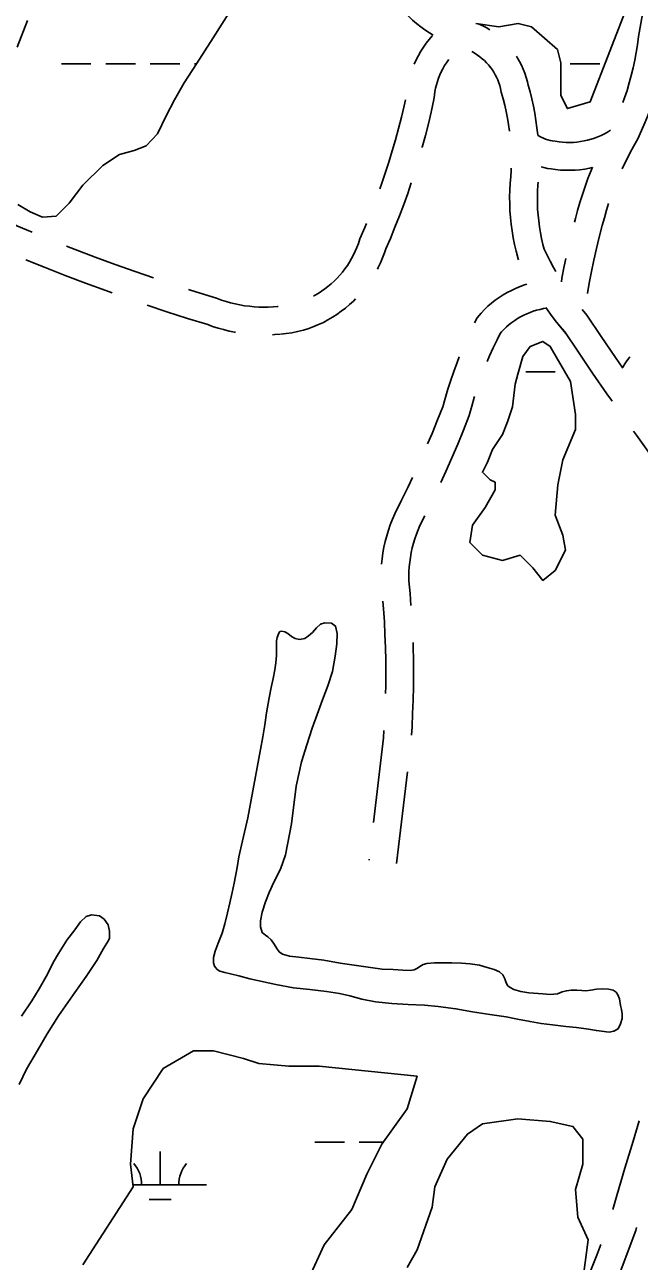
# Model space of a CAD drawing. Extents: x 3535183 to 3573198, y 534952 to 560562.
# Drawn here: x 3561709 to 3562373, y 548854 to 550189 of the extents above; entities that cross this region are included whole.
import ezdxf

# ---------------------------------------------------------------- set-up
doc = ezdxf.new("R2010")
doc.units = 0
for name, color, linetype in [('V-ROAD-CNTR', 7, 'Continuous'), ('V-TOPO-SHOR', 7, 'Continuous'), ('V-WETL-SWMP', 7, 'Continuous')]:
    doc.layers.add(name, color=color, linetype=linetype)

msp = doc.modelspace()

# ---------------------------------------------------------------- linework, layer by layer
at = {"layer": 'V-ROAD-CNTR'}
for p, q in [((3561982.1, 549884.5), (3561982.8, 549884.6)), ((3562122.4, 549382), (3562110.8, 549283.1)), ((3562081.1, 549287.7), (3562081, 549286.6))]:
    msp.add_line(p, q, dxfattribs=at)
for points in [[(3562092.3, 550249.5), (3562093.5, 550246.5), (3562096, 550240.2), (3562098.8, 550234.1), (3562101.7, 550228), (3562104.9, 550222), (3562108.6, 550215.6), (3562112.4, 550210.5), (3562116.1, 550206.1), (3562119.9, 550201.9), (3562123.9, 550197.8), (3562128, 550193.9), (3562132.4, 550190.2), (3562136.8, 550186.6), (3562141.4, 550183.3), (3562146.2, 550180.1), (3562150.4, 550177.6)], [(3562355.4, 550104.9), (3562357.1, 550109.9), (3562359.8, 550117.9), (3562362.2, 550126), (3562364.4, 550134.1), (3562366.4, 550142.3), (3562368.1, 550150.6), (3562369.7, 550158.9), (3562371.1, 550167.2), (3562372.3, 550176), (3562376.6, 550200.1), (3562376.9, 550202.4)], [(3562198.9, 550189.9), (3562203.2, 550187.9), (3562207.4, 550185.7), (3562211.5, 550183.4), (3562211.6, 550183.3)], [(3562129.8, 550146.4), (3562129.8, 550146.4), (3562132, 550151.1), (3562134.3, 550155.7), (3562136.9, 550160.2), (3562139.7, 550164.5), (3562142.6, 550168.8), (3562145.8, 550172.8), (3562149.1, 550176.8), (3562149.2, 550176.9)], [(3562192.1, 550159.9), (3562192.9, 550159.5), (3562195.6, 550157.9), (3562198.3, 550156.1), (3562200.8, 550154.2), (3562203.3, 550152.2), (3562205.7, 550150.1), (3562207.9, 550147.8), (3562210.1, 550145.4), (3562212.3, 550142.7)], [(3562240.3, 550154.9), (3562241.2, 550153.4), (3562243.6, 550149.3), (3562245.8, 550145.1), (3562247.7, 550140.8), (3562249.4, 550136.4), (3562250.9, 550131.9), (3562252.2, 550127.3), (3562253, 550123.5), (3562255, 550116.5), (3562256.9, 550108.8), (3562258.6, 550101.1), (3562260.1, 550093.3), (3562261.4, 550085.6), (3562262.4, 550077.7), (3562263.3, 550069.9), (3562263.3, 550069.5)], [(3562138.3, 550056.2), (3562138.4, 550056.6), (3562141.9, 550069.2), (3562145.1, 550081.8), (3562148.1, 550094.5), (3562151.1, 550108), (3562151.6, 550112.9), (3562152.1, 550116.7), (3562152.8, 550120.3), (3562153.7, 550124), (3562154.8, 550127.6), (3562156, 550131.2), (3562157.4, 550134.7), (3562159, 550138.1), (3562160.7, 550141.4), (3562162.6, 550144.7), (3562164.6, 550147.9), (3562166.8, 550150.9), (3562167, 550151.2)], [(3562211.8, 550143.3), (3562213.9, 550140.4), (3562215.7, 550137.7), (3562217.3, 550134.9), (3562218.7, 550132.1), (3562220.1, 550129.2), (3562221.2, 550126.2), (3562222.2, 550123.2), (3562223.1, 550120.1), (3562223.9, 550116.2), (3562226, 550108.8), (3562227.7, 550102), (3562229.2, 550095), (3562230.5, 550088.1), (3562231.7, 550081.1), (3562232.7, 550074.1), (3562232.7, 550073.8)], [(3562354.5, 550033.2), (3562355.4, 550035.2), (3562359.1, 550042.7), (3562362.9, 550050.1), (3562366.9, 550057.4), (3562371.6, 550065.5), (3562375.6, 550074.5), (3562379.2, 550083), (3562382.5, 550091.6), (3562385.5, 550100.3), (3562388.4, 550109), (3562391, 550117.8), (3562393, 550125.1)], [(3562092.7, 550011.7), (3562094.5, 550016.7), (3562098.5, 550028.6), (3562102.4, 550040.6), (3562106.1, 550052.6), (3562109.6, 550064.7), (3562112.8, 550076.8), (3562115.9, 550089), (3562118.8, 550101.2), (3562120.3, 550107.7)], [(3562341.9, 550074.9), (3562338.7, 550072.9), (3562335.3, 550071.1), (3562331.8, 550069.3), (3562328.2, 550067.8), (3562324.6, 550066.4), (3562320.9, 550065.2), (3562317.1, 550064.2), (3562313.4, 550063.4), (3562309.5, 550062.7), (3562305.7, 550062.2), (3562301.8, 550061.8), (3562297.9, 550061.7), (3562294.1, 550061.7), (3562290.2, 550062), (3562286.3, 550062.4), (3562282.1, 550063), (3562279.1, 550063.4), (3562276.6, 550063.9), (3562274.1, 550064.6), (3562271.7, 550065.4), (3562269.4, 550066.3), (3562267.1, 550067.4), (3562264.8, 550068.6), (3562263.3, 550069.5)], [(3562234.5, 550033.9), (3562234.4, 550031.6), (3562234.1, 550024.6), (3562233.5, 550017.7), (3562233.1, 550010.3), (3562232.9, 550002.9), (3562233, 549995.6), (3562233.3, 549988.2), (3562233.8, 549980.8), (3562234.5, 549973.5), (3562235.5, 549966.2), (3562236.7, 549958.9), (3562238.1, 549951.6), (3562239.8, 549944.4), (3562242, 549936.2), (3562242.5, 549934.9)], [(3562322.2, 550034.6), (3562319.3, 550033.9), (3562314.1, 550033), (3562308.9, 550032.3), (3562303.6, 550031.9), (3562298.4, 550031.7), (3562293.1, 550031.7), (3562287.8, 550032), (3562282.6, 550032.6), (3562277.8, 550033.3), (3562274, 550033.8), (3562269.8, 550034.7), (3562266.9, 550035.5)], [(3562303, 549975.6), (3562304.1, 549979.7), (3562306.3, 549988.3), (3562308.8, 549997), (3562311.5, 550005.7), (3562314.4, 550014.3), (3562317.6, 550022.9), (3562320.9, 550031.3), (3562322.4, 550034.9)], [(3561640.1, 550026.2), (3561643.3, 550021.8), (3561651.3, 550010.7), (3561655.1, 550006.7), (3561659.8, 550002.1), (3561664.5, 549997.7), (3561669.4, 549993.5), (3561674.4, 549989.4), (3561679.5, 549985.4), (3561684.8, 549981.6), (3561690.1, 549978), (3561695.6, 549974.5), (3561700.4, 549971.6), (3561717, 549964.7)], [(3562090, 549925), (3562090.9, 549926.8), (3562093.4, 549931.9), (3562095.6, 549937.2), (3562097.6, 549942.5), (3562099.1, 549946.9), (3562104, 549958.2), (3562109, 549970.2), (3562113.8, 549982.4), (3562118.4, 549994.6), (3562122.8, 550006.8), (3562126.6, 550018)], [(3562263.7, 550018.7), (3562263.4, 550015.6), (3562263.1, 550009.2), (3562262.9, 550002.7), (3562263, 549996.3), (3562263.2, 549989.8), (3562263.7, 549983.4), (3562264.3, 549977), (3562265.2, 549970.6), (3562266.2, 549964.2), (3562267.5, 549957.9), (3562268.9, 549951.6), (3562270.3, 549946.5), (3562273.1, 549940.6), (3562276.6, 549933.7), (3562280.3, 549926.8), (3562282.8, 549922.4)], [(3562317.1, 549898.7), (3562319, 549909.7), (3562321.4, 549922.3), (3562324, 549934.8), (3562326.8, 549947.2), (3562329.8, 549959.6), (3562333.1, 549972.1), (3562335.3, 549980.4), (3562337.5, 549988.5), (3562339.9, 549996)], [(3562020.8, 549895.8), (3562022, 549896.4), (3562025.8, 549898.6), (3562029.5, 549901), (3562033.1, 549903.6), (3562036.6, 549906.3), (3562040, 549909.1), (3562043.3, 549912.1), (3562046.4, 549915.2), (3562049.4, 549918.5), (3562052.2, 549921.8), (3562054.9, 549925.3), (3562057.5, 549928.9), (3562059.9, 549932.6), (3562062.1, 549936.4), (3562064.2, 549940.3), (3562066.1, 549944.3), (3562067.8, 549948.4), (3562069.4, 549952.5), (3562071.1, 549957.6), (3562076.4, 549969.9), (3562078.2, 549974.4)], [(3561754.1, 549949.8), (3561763.5, 549946.1), (3561785, 549938), (3561806.6, 549930), (3561828.3, 549922.3), (3561848, 549915.5)], [(3561710, 549935.1), (3561730.9, 549926.7), (3561752.7, 549918.2), (3561774.5, 549909.9), (3561796.4, 549901.8), (3561803.4, 549899.3)], [(3562288.8, 549911.3), (3562289.5, 549915.1), (3562292, 549928.2), (3562293.7, 549936.6)], [(3561886, 549902.9), (3561893.8, 549900.4), (3561916.2, 549893.5), (3561921.6, 549891.5), (3561926.5, 549890), (3561931.4, 549888.6), (3561936.4, 549887.4), (3561941.4, 549886.3), (3561946.5, 549885.5), (3561951.6, 549884.8), (3561956.7, 549884.3), (3561961.8, 549884), (3561967, 549883.8), (3561972.1, 549883.9), (3561977.2, 549884.1), (3561982.6, 549884.5)], [(3562251.5, 549908.7), (3562249, 549907.9), (3562244.2, 549906.2), (3562239.4, 549904.2), (3562234.8, 549902), (3562230.2, 549899.7), (3562225.8, 549897.1), (3562221.5, 549894.3), (3562217.3, 549891.3), (3562213.3, 549888.1), (3562209.4, 549884.8), (3562205.7, 549881.2), (3562202.1, 549877.5), (3562197.7, 549872.5), (3562194.8, 549866.8)], [(3561985.6, 549854.7), (3561991.5, 549855.4), (3561997.6, 549856.3), (3562003.7, 549857.5), (3562010.2, 549858.9), (3562015.9, 549860.8), (3562021.3, 549862.9), (3562026.5, 549865.1), (3562031.6, 549867.5), (3562036.6, 549870.2), (3562041.5, 549873.1), (3562046.3, 549876.1), (3562051, 549879.4), (3562055.5, 549882.9), (3562059.8, 549886.6), (3562064, 549890.4), (3562066.5, 549892.9)], [(3561841.1, 549886.1), (3561862.5, 549879), (3561884.7, 549871.8), (3561906.6, 549865), (3561911.9, 549863.1), (3561917.8, 549861.2), (3561923.8, 549859.6), (3561929.8, 549858.1), (3561935.9, 549856.8), (3561936.6, 549856.7)], [(3562272.5, 549882.8), (3562269.4, 549882.3), (3562265.8, 549881.5), (3562262.1, 549880.6), (3562258.5, 549879.5), (3562255, 549878.2), (3562251.5, 549876.8), (3562248.1, 549875.2), (3562244.8, 549873.4), (3562241.5, 549871.5), (3562238.4, 549869.5), (3562235.3, 549867.3), (3562232.4, 549865), (3562229.5, 549862.5), (3562226.8, 549859.9), (3562224.2, 549857.2), (3562222.8, 549855.6), (3562219.3, 549848.6), (3562215.2, 549840), (3562211.3, 549831.2), (3562208.8, 549825.1)], [(3562272, 549883.6), (3562272.2, 549883.4), (3562277.1, 549876.4), (3562282.3, 549869.6), (3562293.7, 549855.4)], [(3562311.4, 549881.4), (3562316.5, 549875.4), (3562332, 549852.1), (3562347.3, 549829.7), (3562355.4, 549818)], [(3562286.5, 549864.5), (3562287.6, 549863), (3562292.5, 549857.3), (3562307.2, 549835.3), (3562322.6, 549812.7), (3562338.1, 549790.3), (3562342.9, 549783.5), (3562343.6, 549782.5)], [(3561976.5, 549854), (3561979.1, 549854.2), (3561985, 549854.6)], [(3562178.5, 549830.3), (3562176.1, 549824.1), (3562172.5, 549814.6), (3562169.2, 549804.9), (3562166.1, 549795.2), (3562163.1, 549785.3), (3562160.7, 549776.4), (3562155.1, 549762.3), (3562149.1, 549747.6), (3562144.3, 549736.4)], [(3562362.8, 549830.2), (3562359, 549824.8), (3562354.9, 549818.8)], [(3562195.1, 549787.5), (3562194.7, 549786.3), (3562192, 549777.1), (3562189.2, 549766.9), (3562183, 549751.1), (3562176.8, 549736.1), (3562170.4, 549721.1), (3562163.9, 549706.3), (3562158.6, 549694.6)], [(3562366.8, 549749.9), (3562369.9, 549745.8), (3562386.4, 549723.1), (3562391.6, 549717.4), (3562396.6, 549712.4), (3562401.7, 549707.5), (3562407, 549702.7), (3562412.4, 549698.2), (3562417.9, 549693.8), (3562423.6, 549689.6), (3562429.5, 549685.6), (3562435.4, 549681.7), (3562437.5, 549680.5)], [(3562128, 549699.9), (3562123.1, 549689.8), (3562116.2, 549675.5), (3562108.8, 549660.9), (3562106.2, 549654.9), (3562103.9, 549649), (3562101.9, 549643), (3562100.1, 549637), (3562098.5, 549630.9), (3562097.1, 549624.7), (3562096, 549618.5), (3562095.1, 549612.2), (3562094.5, 549606.5)], [(3562141.2, 549658.5), (3562136, 549648.1), (3562134, 549643.6), (3562132.1, 549638.7), (3562130.4, 549633.8), (3562129, 549628.9), (3562127.6, 549623.9), (3562126.5, 549618.8), (3562125.6, 549613.7), (3562124.9, 549608.6), (3562124.4, 549603.5), (3562124, 549598.3), (3562123.9, 549593.1), (3562124, 549588.3), (3562125.3, 549574.7), (3562126.3, 549561.6)], [(3562095.8, 549566.6), (3562096.5, 549558.1), (3562097.5, 549544.2), (3562098.2, 549530.3), (3562098.7, 549516.3), (3562099, 549502.4), (3562099.1, 549488.4), (3562099, 549474.5), (3562098.8, 549466.7)], [(3562128.5, 549521.7), (3562128.7, 549517.2), (3562129, 549502.8), (3562129.1, 549488.4), (3562129, 549474), (3562128.7, 549459.6), (3562128.1, 549445.2), (3562127.4, 549430.8), (3562126.8, 549421.7)], [(3562097, 549426.8), (3562096.5, 549419), (3562085.8, 549327.4)], [(3562373, 549005.3), (3562366.3, 548983.4), (3562357.5, 548954.1), (3562348.9, 548924.8), (3562344.5, 548909.4)], [(3562370.2, 548890.2), (3562369.2, 548886.7), (3562362.2, 548867.9), (3562355.2, 548849.5), (3562348, 548831.2), (3562340.6, 548813), (3562333.9, 548797.1)], [(3562331.5, 548871.6), (3562327.2, 548860.4), (3562320.1, 548842.4), (3562312.8, 548824.5), (3562305.3, 548806.7), (3562297.7, 548788.9), (3562293.3, 548779.2)]]:
    msp.add_lwpolyline(points, dxfattribs=at)
at = {"layer": 'V-TOPO-SHOR'}
for points in [[(3562352.7, 549129.9), (3562353.9, 549125.5), (3562354.6, 549120.7), (3562354.5, 549115.9), (3562352.7, 549110), (3562350.1, 549104.8), (3562345.6, 549102), (3562340.4, 549101), (3562326.7, 549102.7), (3562318, 549104.2), (3562305.2, 549105.9), (3562293.7, 549107.1), (3562279.3, 549108.8), (3562266.9, 549110.4), (3562255, 549112.5), (3562241.5, 549115.1), (3562229.1, 549117.5), (3562211.4, 549120), (3562192.6, 549123.1), (3562174.8, 549126.3), (3562155.5, 549128.9), (3562141, 549130.1), (3562123.3, 549130.9), (3562105.5, 549131.9), (3562087.8, 549133.9), (3562073.1, 549136.5), (3562060.1, 549140.1), (3562049, 549142.7), (3562034.9, 549144.9), (3562016.8, 549147.2), (3561999.3, 549148.9), (3561980.1, 549152.5), (3561952.1, 549158.7), (3561940.3, 549161.9), (3561931.3, 549164), (3561925, 549165.3), (3561919.7, 549167), (3561916.8, 549168.8), (3561914.1, 549172.3), (3561912.8, 549175.9), (3561912.8, 549181.7), (3561914.6, 549188.4), (3561918, 549197), (3561922.2, 549207.9), (3561925.2, 549217.9), (3561928.1, 549230), (3561930.6, 549240.6), (3561933.1, 549251.9), (3561935.3, 549262.1), (3561938.3, 549278.7), (3561940.4, 549290.4), (3561944.1, 549307.8), (3561949.8, 549332.3), (3561963.5, 549406.1), (3561966.1, 549419.8), (3561968.3, 549432.9), (3561970.1, 549445.8), (3561972.9, 549461.9), (3561975.3, 549473.3), (3561977.4, 549482.9), (3561979.3, 549492.3), (3561980.4, 549499.9), (3561981, 549507.8), (3561981.1, 549514.2), (3561980.9, 549518.8), (3561981.1, 549523.6), (3561981.7, 549527.2), (3561983.4, 549531.9), (3561984.7, 549533.5), (3561986.8, 549533.9), (3561989.9, 549533.4), (3561993.3, 549531.5), (3561997.3, 549528.4), (3562001, 549526.2), (3562005.9, 549525.1), (3562011.4, 549526.2), (3562015.5, 549529), (3562019.7, 549532.6), (3562024.2, 549537.5), (3562028.6, 549541.5), (3562033, 549543.2), (3562040.4, 549542.7), (3562044.8, 549539.6), (3562046.6, 549531.6), (3562046.1, 549520.2), (3562044.5, 549507), (3562041.4, 549490.4), (3562036.6, 549475), (3562030.8, 549459.8), (3562024.8, 549444.1), (3562019.4, 549429.4), (3562013.6, 549411.4), (3562007.9, 549393.1), (3562002.1, 549366.6), (3561997, 549325.9)], [(3561997, 549325.9), (3561990.5, 549292.5), (3561985.3, 549277.1), (3561978.2, 549262.9), (3561973, 549251.8), (3561969, 549241.9), (3561965.5, 549230.5)], [(3561705.5, 549118.3), (3561716.4, 549134.7), (3561724.6, 549147.9), (3561733.4, 549163.8), (3561739.4, 549176.1), (3561745.2, 549186.1), (3561754.5, 549200.3), (3561762.8, 549211.6), (3561769.2, 549220), (3561775.2, 549226.1), (3561780.9, 549227.9), (3561789.8, 549226.5), (3561794.8, 549223), (3561799, 549217), (3561800.4, 549210.2), (3561800.3, 549202.4), (3561799.4, 549199.9), (3561794, 549191.2)], [(3561965.5, 549230.5), (3561963.7, 549221.3), (3561963.8, 549214.8), (3561965.6, 549208.6), (3561969.2, 549205.7), (3561971.6, 549204.1), (3561975, 549200.9), (3561978.5, 549196), (3561981.2, 549191.2), (3561983.8, 549187.9), (3561987.5, 549185.4), (3561995, 549183.2), (3562005, 549181.9), (3562017, 549180.4), (3562032.2, 549178.7), (3562049.8, 549175.7), (3562095.2, 549169), (3562107.2, 549168.8), (3562117.6, 549168.1), (3562125.4, 549167.7), (3562129.6, 549168.2), (3562133.4, 549170), (3562136, 549171.8), (3562139.6, 549174.1), (3562143.6, 549175.3), (3562151.8, 549175.8), (3562160.9, 549176), (3562170.6, 549175.8), (3562181, 549175.6), (3562190.1, 549174.7), (3562200.4, 549173.2), (3562208.7, 549171), (3562216.2, 549168.8), (3562221.9, 549166.2), (3562225.7, 549163), (3562227.7, 549158.7), (3562229, 549154.4), (3562230.8, 549151.2), (3562233.5, 549149.1), (3562237.4, 549147), (3562244.9, 549144.8), (3562253.6, 549143.4), (3562268.7, 549142.3), (3562276.7, 549141.8), (3562284.7, 549142.5), (3562289.8, 549144.5), (3562294.3, 549145.8), (3562299.3, 549146.5), (3562305.7, 549146.4), (3562310.9, 549145.9), (3562315.3, 549145.8), (3562320.8, 549146.4), (3562326.8, 549147.5), (3562333.1, 549148), (3562339.7, 549147.6), (3562344.8, 549146.5), (3562347.9, 549144.1), (3562349.9, 549141.5), (3562351.7, 549137.2), (3562352.7, 549129.9)], [(3561794, 549191.2), (3561786.8, 549178.4), (3561775.1, 549161.1), (3561762.9, 549143.9), (3561745.4, 549118.6), (3561733.2, 549099.2), (3561722.6, 549081.3), (3561710.9, 549060.9), (3561702.7, 549044.6)]]:
    msp.add_lwpolyline(points, dxfattribs=at)
at = {"layer": 'V-WETL-SWMP'}
for p, q in [((3561748.4, 550146.6), (3561780.4, 550146.6)), ((3561796.4, 550146.6), (3561828.4, 550146.6)), ((3561844.4, 550146.6), (3561876.4, 550146.6)), ((3561892.4, 550146.6), (3561894.5, 550146.6)), ((3562298.3, 550146.6), (3562330.3, 550146.6)), ((3562250.3, 549813.9), (3562282.3, 549813.9)), ((3562022.3, 548982.4), (3562054.3, 548982.4)), ((3562070.3, 548982.4), (3562096.5, 548982.4)), ((3561855.2, 548936), (3561855.2, 548972)), ((3561825.6, 548936), (3561905.2, 548936)), ((3561843.2, 548920.5), (3561867.2, 548920.5))]:
    msp.add_line(p, q, dxfattribs=at)
for points in [[(3561956.8, 550245), (3561912.4, 550174.9), (3561894.4, 550146.5), (3561881.1, 550126.2), (3561870.8, 550107.9), (3561861.7, 550090.4), (3561852.2, 550071.1), (3561840.1, 550058.1), (3561827, 550053.1), (3561811.3, 550048.6), (3561793.3, 550036.8), (3561771.5, 550015.5), (3561756.9, 549996.3), (3561742.9, 549982.3), (3561727.9, 549981), (3561714.8, 549986.7), (3561701.4, 549994.6)], [(3562362.5, 550215), (3562320.1, 550105.5), (3562295.3, 550098.4), (3562288.3, 550112.5), (3562288.3, 550126.7), (3562288.3, 550147.9), (3562284.7, 550162), (3562256.5, 550186.7), (3562242.3, 550190.3), (3562221.1, 550186.7), (3562196.4, 550190.3)], [(3561700.7, 550164.5), (3561711.7, 550193.5)], [(3561771.5, 548849.8), (3561825.9, 548934), (3561823.1, 548958.4), (3561825.9, 548996.5), (3561836.7, 549029.1), (3561858.5, 549061.7), (3561891.1, 549080.7), (3561912.8, 549080.7), (3561945.4, 549072.6), (3561961.7, 549067.1), (3561994.3, 549064.4), (3562026.9, 549064.4), (3562132.9, 549053.5), (3562122, 549018.2), (3562108.4, 548999.2), (3562094.9, 548980.2), (3562078.6, 548947.6), (3562062.3, 548909.5), (3562032.4, 548871.5), (3562016.1, 548836.2)], [(3562122, 548847), (3562132.9, 548866.1), (3562149.2, 548912.2), (3562151.9, 548934), (3562165.5, 548963.9), (3562187.2, 548991), (3562203.5, 549001.9), (3562241.6, 549007.3), (3562276.9, 549004.6), (3562301.4, 548999.2), (3562312.2, 548985.6), (3562312.2, 548958.4), (3562304.1, 548931.3), (3562306.8, 548901.4), (3562317.7, 548876.9), (3562312.2, 548833.4)]]:
    msp.add_lwpolyline(points, dxfattribs=at)
msp.add_lwpolyline([(3562298.6, 549803.5), (3562304.1, 549768.1), (3562304.1, 549751.8), (3562290.5, 549719.2), (3562285.1, 549692.1), (3562282.3, 549659.4), (3562290.5, 549637.7), (3562293.2, 549621.4), (3562282.3, 549599.7), (3562268.8, 549588.8), (3562257.9, 549602.4), (3562244.3, 549616), (3562225.3, 549610.5), (3562203.5, 549616), (3562190, 549629.6), (3562192.7, 549648.6), (3562206.3, 549667.6), (3562217.1, 549686.6), (3562217.1, 549694.8), (3562211.7, 549697.5), (3562203.5, 549705.6), (3562209, 549716.5), (3562214.4, 549730.1), (3562225.3, 549746.4), (3562230.7, 549760), (3562236.1, 549776.3), (3562238.9, 549800.7), (3562241.6, 549811.6), (3562247, 549830.6), (3562255.2, 549841.5), (3562268.8, 549846.9), (3562276.9, 549841.5)], close=True, dxfattribs=at)
for centre, start, end in [((3561800, 548936.4), 359.2282, 40.7718), ((3561910.5, 548936.4), 139.2282, 180.7718)]:
    msp.add_arc(centre, 35.2, start, end, dxfattribs=at)

doc.saveas('drawing.dxf')
